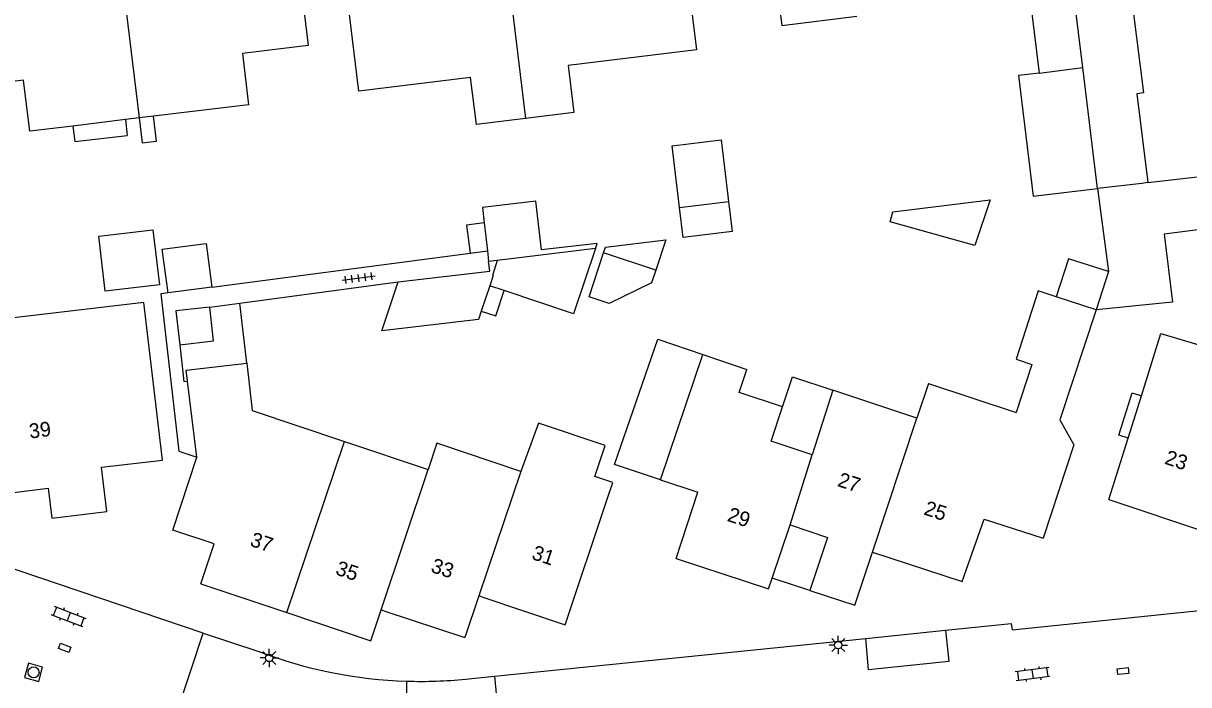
# Model space of a CAD drawing. Extents: x 131000 to 133013, y 393000 to 396501.
# Drawn here: x 131277.5 to 131356.6, y 395753.1 to 395798 of the extents above; entities that cross this region are included whole.
import ezdxf

# ---------------------------------------------------------------- set-up
doc = ezdxf.new("R2010")
doc.units = 0
for name, color, linetype in [('gg-afsc-erfafscheiding', 7, 'Continuous'), ('gg-anno-huisnummerreeks BGT', 7, 'Continuous'), ('gg-bbg-bijgebouw', 7, 'Continuous'), ('gg-bbg-gedigitaliseerde bebouwing', 7, 'Continuous'), ('gg-bbg-gedigitaliseerde bijgebouw', 7, 'Continuous'), ('gg-bbg-gedigitaliseerde overbouw', 7, 'Continuous'), ('gg-bbg-hoofdgebouw', 7, 'Continuous'), ('gg-bbg-luifel en loopbrug', 7, 'Continuous'), ('gg-bbg-tussenscheiding', 7, 'Continuous'), ('gg-knt-verharding', 7, 'Continuous'), ('gg-knt-verharding nz', 7, 'Continuous'), ('gt-symb-klinker verharding', 7, 'Continuous'), ('gt-symb-kolk center center', 7, 'Continuous'), ('gt-symb-lichtmast', 7, 'Continuous'), ('gt-symb-rioolschacht', 7, 'Continuous'), ('gt-symb-tegel verharding', 7, 'Continuous')]:
    doc.layers.add(name, color=color, linetype=linetype)

# ---------------------------------------------------------------- blocks, each defined once
blk = doc.blocks.new('gt0-TEG1')
at = {"layer": 'gt-symb-tegel verharding'}
for p, q in [((-1.125, 0), (1.125, 0)), ((-0.9, -0.25), (-0.9, 0.25)), ((-0.45, -0.25), (-0.45, 0.25)), ((0, -0.25), (0, 0.25)), ((0.45, -0.25), (0.45, 0.25)), ((0.9, -0.25), (0.9, 0.25))]:
    blk.add_line(p, q, dxfattribs=at)
blk = doc.blocks.new('gt0-LMAST')
at = {"layer": 'gt-symb-lichtmast'}
for p, q in [((-0.182, 0.173), (-0.447, 0.438)), ((-0.005, 0.246), (-0.005, 0.621)), ((0.172, 0.173), (0.437, 0.438)), ((-0.255, -0.004), (-0.63, -0.004)), ((-0.182, -0.181), (-0.447, -0.446)), ((-0.005, -0.254), (-0.005, -0.629)), ((0.437, -0.446), (0.172, -0.181)), ((0.245, -0.004), (0.62, -0.004))]:
    blk.add_line(p, q, dxfattribs=at)
blk.add_circle((-0.005, -0.004), 0.25, dxfattribs=at)
blk = doc.blocks.new('gt0-RS')
at = {"layer": 'gt-symb-rioolschacht'}
blk.add_lwpolyline([(-0.5, -0.5), (0.5, -0.5), (0.5, 0.5), (-0.5, 0.5)], close=True, dxfattribs=at)
blk.add_circle((0, 0), 0.375, dxfattribs=at)
blk = doc.blocks.new('gt0-KOLKCC')
at = {"layer": 'gt-symb-kolk center center'}
blk.add_lwpolyline([(-0.375, 0.2), (0.375, 0.2), (0.375, -0.2), (-0.375, -0.2)], close=True, dxfattribs=at)
blk = doc.blocks.new('gt0-KL1')
at = {"layer": 'gt-symb-klinker verharding'}
for p, q in [((-1.15, 0.3), (1.15, 0.3)), ((-1, -0.3), (-1, 0.3)), ((-0.5, 0.3), (-0.5, 0.45)), ((0, -0.3), (0, 0.3)), ((0.5, 0.3), (0.5, 0.45)), ((1, -0.3), (1, 0.3)), ((-1.15, -0.3), (1.15, -0.3)), ((-0.5, -0.45), (-0.5, -0.3)), ((0.5, -0.45), (0.5, -0.3))]:
    blk.add_line(p, q, dxfattribs=at)

msp = doc.modelspace()

# ---------------------------------------------------------------- linework, layer by layer
at = {"layer": 'gg-afsc-erfafscheiding'}
for p, q in [((131290.257, 395780.106), (131307.78, 395782.413)), ((131292.157, 395779.032), (131302.898, 395780.473))]:
    msp.add_line(p, q, dxfattribs=at)
msp.add_lwpolyline([(131287.283, 395779.714), (131286.787, 395779.649), (131288.024, 395768.967), (131289.232, 395768.568)], dxfattribs=at)
at = {"layer": 'gg-bbg-bijgebouw'}
msp.add_line((131320.711, 395767.031), (131317.588, 395768.065), dxfattribs=at)
at = {"layer": 'gg-bbg-gedigitaliseerde bebouwing'}
for p, q in [((131284.383, 395791.475), (131280.817, 395791.043)), ((131285.328, 395791.59), (131284.383, 395791.475)), ((131286.29, 395791.707), (131285.328, 395791.59)), ((131350.271, 395778.579), (131347.563, 395779.46)), ((131323.578, 395775.534), (131326.57, 395774.52)), ((131288.501, 395774.481), (131292.628, 395774.959)), ((131292.628, 395774.959), (131293, 395771.741)), ((131332.403, 395773.117), (131331.011, 395768.724)), ((131338.11, 395771.226), (131332.403, 395773.117)), ((131338.89, 395773.58), (131338.11, 395771.226)), ((131338.89, 395773.58), (131344.85, 395771.6)), ((131352.444, 395769.862), (131353.343, 395772.731)), ((131293, 395771.741), (131299.262, 395769.642)), ((131351.134, 395765.686), (131352.444, 395769.862)), ((131299.262, 395769.642), (131304.939, 395767.739)), ((131320.711, 395767.031), (131323.246, 395766.192)), ((131308.384, 395759.161), (131307.432, 395756.326)), ((131308.58, 395759.096), (131308.384, 395759.161)), ((131301.041, 395756.11), (131301.743, 395758.205)), ((131301.927, 395758.144), (131301.743, 395758.205))]:
    msp.add_line(p, q, dxfattribs=at)
for points in [[(131321.5, 395809.59), (131323.14, 395796.21), (131314.44, 395795.14), (131314.83, 395791.95), (131311.54, 395791.547)], [(131295.6, 395806.41), (131296.8, 395796.5), (131292.33, 395795.96), (131292.75, 395792.49), (131286.29, 395791.707)], [(131311.54, 395791.547), (131308.21, 395791.14), (131307.82, 395794.34), (131300.22, 395793.41), (131298.61, 395806.81)], [(131280.817, 395791.043), (131277.9, 395790.69), (131277.48, 395794.15), (131272.99, 395793.61), (131272.43, 395798.27), (131269.394, 395797.912)], [(131347.563, 395779.46), (131346.345, 395779.856), (131344.836, 395775.218), (131345.913, 395774.868), (131344.85, 395771.6)], [(131286.9, 395768.376), (131285.639, 395779.057), (131273.9, 395777.692)], [(131350.271, 395778.579), (131347.81, 395771.1), (131348.77, 395769.4), (131346.671, 395763.063)], [(131353.343, 395772.731), (131354.67, 395776.96), (131358.533, 395775.801), (131357.719, 395773.086), (131360.737, 395772.181)], [(131328.996, 395771.992), (131326.055, 395772.967), (131326.57, 395774.52)], [(131331.011, 395768.724), (131328.219, 395769.649), (131328.996, 395771.992)], [(131317.066, 395765.647), (131317.466, 395766.856), (131316.257, 395767.257), (131316.956, 395769.368), (131312.427, 395770.868), (131311.219, 395767.607)], [(131311.219, 395767.607), (131305.533, 395769.512), (131304.939, 395767.739)]]:
    msp.add_lwpolyline(points, dxfattribs=at)
at = {"layer": 'gg-bbg-gedigitaliseerde bijgebouw'}
for p, q in [((131346.418, 395794.641), (131349.37, 395795.013)), ((131350.366, 395786.8), (131349.37, 395795.013)), ((131350.366, 395786.8), (131351.121, 395781.162)), ((131321.994, 395785.513), (131325.326, 395785.915)), ((131308.739, 395784.468), (131308.959, 395782.568)), ((131308.959, 395782.568), (131309.042, 395781.85)), ((131316.843, 395782.426), (131316.973, 395782.82)), ((131320.386, 395781.253), (131316.843, 395782.426)), ((131351.121, 395781.162), (131350.271, 395778.579)), ((131290.257, 395780.106), (131287.283, 395779.714)), ((131309.114, 395780.202), (131308.538, 395778.484)), ((131310.089, 395779.875), (131309.114, 395780.202))]:
    msp.add_line(p, q, dxfattribs=at)
for points in [[(131348.744, 395800.175), (131352.562, 395800.652), (131353.484, 395793.287), (131353.038, 395793.231), (131353.792, 395787.206)], [(131348.744, 395800.175), (131345.768, 395799.8), (131346.418, 395794.641)], [(131353.792, 395787.206), (131360.291, 395787.956), (131360.731, 395784.443), (131354.888, 395783.712), (131355.466, 395779.095), (131350.271, 395778.579)], [(131316.289, 395782.736), (131316.404, 395783.08), (131312.62, 395782.641), (131312.238, 395785.943), (131308.617, 395785.524), (131308.739, 395784.468)], [(131325.326, 395785.915), (131325.573, 395783.874), (131322.24, 395783.472), (131321.994, 395785.513)], [(131343.09, 395786.03), (131342.05, 395782.94), (131336.3, 395784.54), (131336.47, 395785.22), (131343.09, 395786.03)], [(131286.256, 395783.994), (131286.71, 395780.273), (131283.013, 395779.845), (131282.583, 395783.57), (131286.256, 395783.994)], [(131316.973, 395782.82), (131321.072, 395783.324), (131320.386, 395781.253)], [(131287.283, 395779.714), (131286.891, 395782.689), (131289.865, 395783.08), (131290.257, 395780.106)], [(131316.289, 395782.736), (131314.801, 395778.296), (131310.089, 395779.875)], [(131302.898, 395780.473), (131309.118, 395781.194), (131309.042, 395781.85)], [(131308.538, 395778.484), (131308.347, 395777.914), (131301.785, 395777.154), (131302.898, 395780.473)], [(131290.11, 395778.757), (131287.809, 395778.49), (131288.076, 395776.19)], [(131288.076, 395776.19), (131290.376, 395776.456), (131290.11, 395778.757)], [(131317.588, 395768.065), (131320.52, 395776.57), (131323.578, 395775.534)]]:
    msp.add_lwpolyline(points, dxfattribs=at)
at = {"layer": 'gg-bbg-gedigitaliseerde overbouw'}
msp.add_lwpolyline([(131328.748, 395799.44), (131328.937, 395797.874), (131334.042, 395798.491)], dxfattribs=at)
at = {"layer": 'gg-bbg-hoofdgebouw'}
for p, q in [((131288.594, 395773.735), (131288.501, 395774.481)), ((131321.759, 395761.702), (131323.246, 395766.192)), ((131314.232, 395757.2), (131317.066, 395765.647)), ((131351.134, 395765.686), (131357.823, 395763.462)), ((131328.281, 395760.355), (131329.505, 395763.972)), ((131289.508, 395759.975), (131290.421, 395762.699)), ((131289.508, 395759.975), (131295.349, 395758.017)), ((131308.58, 395759.096), (131314.232, 395757.2)), ((131295.349, 395758.017), (131301.041, 395756.11)), ((131301.927, 395758.144), (131307.432, 395756.326))]:
    msp.add_line(p, q, dxfattribs=at)
for points in [[(131289.232, 395768.568), (131289.234, 395768.575), (131288.594, 395773.735)], [(131275.338, 395765.981), (131279.145, 395766.456), (131279.402, 395764.438), (131283.13, 395764.881), (131282.77, 395767.884), (131286.9, 395768.376)], [(131290.421, 395762.699), (131287.596, 395763.62), (131289.232, 395768.568)], [(131335.1, 395762.132), (131341.19, 395760.13), (131342.681, 395764.361), (131346.671, 395763.063)], [(131329.505, 395763.972), (131332.048, 395763.127), (131330.853, 395759.529)], [(131330.853, 395759.529), (131333.901, 395758.536), (131335.1, 395762.132)], [(131321.759, 395761.702), (131328.033, 395759.624), (131328.281, 395760.355)]]:
    msp.add_lwpolyline(points, dxfattribs=at)
at = {"layer": 'gg-bbg-luifel en loopbrug'}
for p, q in [((131284.383, 395791.475), (131284.513, 395790.401)), ((131307.78, 395782.413), (131308.959, 395782.568)), ((131290.11, 395778.757), (131292.157, 395779.032)), ((131292.628, 395774.959), (131292.157, 395779.032)), ((131330.853, 395759.529), (131328.281, 395760.355))]:
    msp.add_line(p, q, dxfattribs=at)
for points in [[(131346.418, 395794.641), (131345.009, 395794.471), (131345.998, 395786.273), (131350.366, 395786.8)], [(131285.328, 395791.59), (131285.531, 395789.905), (131286.493, 395790.021), (131286.29, 395791.707)], [(131280.817, 395791.043), (131280.944, 395789.989), (131284.513, 395790.401)], [(131321.994, 395785.513), (131321.488, 395789.698), (131324.821, 395790.101), (131325.326, 395785.915)], [(131308.739, 395784.468), (131307.549, 395784.325), (131307.78, 395782.413)], [(131320.386, 395781.253), (131320.103, 395780.401), (131317.227, 395778.996), (131315.857, 395779.449), (131316.843, 395782.426)], [(131351.121, 395781.162), (131348.391, 395782.039), (131347.563, 395779.46)], [(131308.538, 395778.484), (131309.52, 395778.159), (131310.089, 395779.875)], [(131288.076, 395776.19), (131288.363, 395773.708), (131288.594, 395773.735)], [(131328.996, 395771.992), (131329.668, 395774.022), (131332.403, 395773.117)], [(131352.444, 395769.862), (131351.809, 395770.066), (131352.728, 395772.928), (131353.343, 395772.731)]]:
    msp.add_lwpolyline(points, dxfattribs=at)
at = {"layer": 'gg-bbg-tussenscheiding'}
for p, q in [((131309.772, 395806.138), (131311.54, 395791.547)), ((131283.931, 395803.025), (131285.328, 395791.59)), ((131349.37, 395795.013), (131348.744, 395800.175)), ((131316.289, 395782.736), (131309.619, 395781.921)), ((131309.619, 395781.921), (131309.042, 395781.85)), ((131320.711, 395767.031), (131323.578, 395775.534)), ((131335.1, 395762.132), (131338.11, 395771.226)), ((131295.349, 395758.017), (131299.262, 395769.642)), ((131329.505, 395763.972), (131331.011, 395768.724)), ((131301.743, 395758.205), (131304.939, 395767.739)), ((131311.219, 395767.607), (131308.384, 395759.161))]:
    msp.add_line(p, q, dxfattribs=at)
for points in [[(131353.792, 395787.206), (131353.37, 395787.15), (131350.366, 395786.8)], [(131309.619, 395781.921), (131309.3, 395780.89), (131309.35, 395780.9), (131309.114, 395780.202)]]:
    msp.add_lwpolyline(points, dxfattribs=at)
at = {"layer": 'gg-knt-verharding'}
for p, q in [((131289.659, 395756.623), (131273.575, 395762.071)), ((131287.857, 395751.149), (131289.659, 395756.623)), ((131289.659, 395756.623), (131293.442, 395755.378)), ((131309.43, 395753.701), (131334.637, 395756.273)), ((131334.637, 395756.273), (131340.052, 395756.828)), ((131307.461, 395753.501), (131309.43, 395753.701))]:
    msp.add_line(p, q, dxfattribs=at)
msp.add_lwpolyline([(131340.052, 395756.828), (131344.515, 395757.285), (131344.582, 395756.854), (131357.29, 395758.169)], dxfattribs=at)
for centre, radius, start, end in [((131304.459, 395784.376), 31.02, 249.19717, 268.20271), ((131304.465, 395784.258), 30.903, 268.18367, 275.56264)]:
    msp.add_arc(centre, radius, start, end, dxfattribs=at)
at = {"layer": 'gg-knt-verharding nz'}
for p, q in [((131303.472, 395751.287), (131303.486, 395753.371)), ((131309.43, 395753.701), (131309.638, 395751.567))]:
    msp.add_line(p, q, dxfattribs=at)
msp.add_lwpolyline([(131340.052, 395756.828), (131340.278, 395754.707), (131334.829, 395754.142), (131334.637, 395756.273)], dxfattribs=at)

# ---------------------------------------------------------------- block references
at = {"layer": 'gt-symb-klinker verharding'}
for p, rotation in [((131280.535, 395757.736), 159.02828944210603), ((131345.957, 395753.845), -172.64762063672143)]:
    msp.add_blockref('gt0-KL1', p, dxfattribs=dict(at, rotation=rotation))
at = {"layer": 'gt-symb-kolk center center'}
for p, rotation in [((131280.269, 395755.629), 158.59226005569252), ((131352.106, 395754.048), -173.85600423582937)]:
    msp.add_blockref('gt0-KOLKCC', p, dxfattribs=dict(at, rotation=rotation))
at = {"layer": 'gt-symb-lichtmast'}
for p in [(131332.773, 395755.822), (131294.155, 395754.946)]:
    msp.add_blockref('gt0-LMAST', p, dxfattribs=at)
at = {"layer": 'gt-symb-rioolschacht', "rotation": 74.39306952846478}
msp.add_blockref('gt0-RS', (131278.154, 395753.966), dxfattribs=at)
at = {"layer": 'gt-symb-tegel verharding', "rotation": 7.6438697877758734}
msp.add_blockref('gt0-TEG1', (131300.22, 395780.724), dxfattribs=at)

# ---------------------------------------------------------------- texts
at = {"layer": 'gg-anno-huisnummerreeks BGT'}
for s, rotation, p in [('39', 7.1, (131277.907, 395769.829)), ('23', 341.6, (131354.863, 395768.135)), ('27', 341.8, (131332.658, 395766.62)), ('29', 341.7, (131325.176, 395764.256)), ('25', 341.8, (131338.518, 395764.693)), ('37', 341.5, (131292.783, 395762.569)), ('31', 341.5, (131311.901, 395761.673)), ('35', 341.5, (131298.587, 395760.624)), ('33', 341.7, (131305.057, 395760.796))]:
    msp.add_text(s, height=1, rotation=rotation, dxfattribs=at).set_placement(p)

doc.saveas('drawing.dxf')
